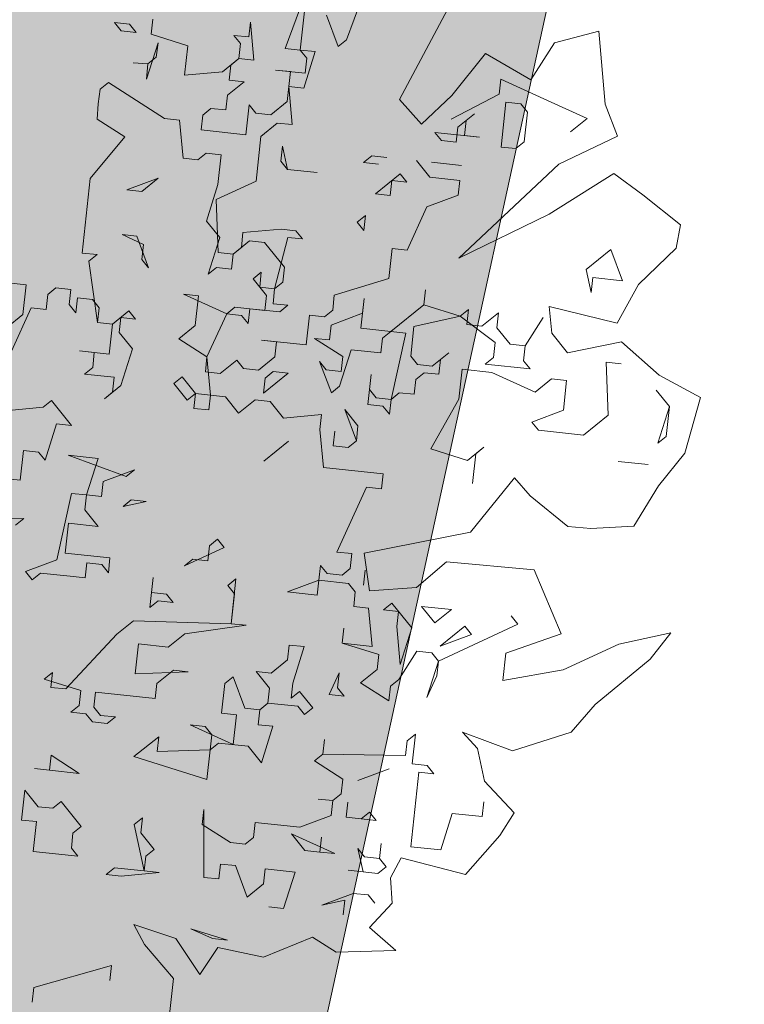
# Model space of a CAD drawing. Header units: metres. Extents: x -228 to 168, y -124 to 293.
# Tile 496 of 613: x 108.79 to 112.53, y 53.46 to 58.54. Entities that reach past the tile are written whole.
import ezdxf

# ---------------------------------------------------------------- set-up
doc = ezdxf.new("R2010")
doc.units = ezdxf.units.M
doc.header["$MEASUREMENT"] = 0
doc.layers.add('Bepflanzung.3 _ UMGEBUNG', color=7, linetype='Continuous')
doc.layers.add('Parzellen.3 _ UMGEBUNG', color=7, linetype='Continuous')

msp = doc.modelspace()

# ---------------------------------------------------------------- hatches: boundary and pattern name
at = {"layer": 'Parzellen.3 _ UMGEBUNG', "linetype": 'Continuous', "lineweight": 18, "true_color": 0xfafafa}
msp.add_hatch(color=7, dxfattribs=at).paths.add_polyline_path([(45.9368, 75.7239), (110.1974, 52.5824), (112.5289, 63.2488), (73.5372, 77.1035), (58.8694, 89.5409)])

# ---------------------------------------------------------------- linework, layer by layer
at = {"layer": 'Bepflanzung.3 _ UMGEBUNG', "color": 33, "linetype": 'Continuous', "lineweight": 18, "true_color": 0xa89c73}
for p, q in [((110.5888, 58.7332), (110.4789, 58.4339)), ((110.1631, 58.39), (110.273, 58.6893)), ((110.2647, 58.6124), (110.24, 58.3818)), ((110.7524, 58.1265), (111.0127, 58.6163)), ((110.4363, 58.3996), (110.3759, 58.5616)), ((109.3174, 58.4807), (109.2831, 58.5233)), ((109.2831, 58.5233), (109.36, 58.515)), ((109.36, 58.515), (109.3943, 58.4725)), ((109.4794, 58.5411), (109.4712, 58.4642)), ((109.975, 58.4491), (109.9833, 58.526)), ((109.9833, 58.526), (110.0011, 58.3296)), ((109.3943, 58.4725), (109.3174, 58.4807)), ((109.4712, 58.4642), (109.661, 58.4031)), ((109.9325, 58.4148), (109.8981, 58.4573)), ((109.8981, 58.4573), (109.975, 58.4491)), ((111.7788, 58.4785), (111.5509, 58.4187)), ((111.8123, 58.1031), (111.7788, 58.4785)), ((109.5072, 58.4195), (109.4481, 58.2315)), ((109.4972, 58.3448), (109.5072, 58.4195)), ((109.661, 58.4031), (109.6428, 58.2514)), ((109.9242, 58.3379), (109.9325, 58.4148)), ((110.4789, 58.4339), (110.4363, 58.3996)), ((111.5509, 58.4187), (111.4286, 58.2285)), ((109.4547, 58.3105), (109.4972, 58.3448)), ((110.24, 58.3818), (110.1631, 58.39)), ((110.2743, 58.3392), (110.24, 58.3818)), ((110.24, 58.3818), (110.3169, 58.3735)), ((110.3169, 58.3735), (110.2578, 58.1854)), ((111.1954, 58.3636), (111.0218, 58.1467)), ((111.4286, 58.2285), (111.1954, 58.3636)), ((109.4547, 58.3105), (109.3795, 58.3166)), ((109.3795, 58.3166), (109.4547, 58.3105)), ((109.4481, 58.2315), (109.4547, 58.3105)), ((109.8391, 58.2692), (109.9242, 58.3379)), ((109.8817, 58.3036), (109.8734, 58.2267)), ((109.9242, 58.3379), (109.8817, 58.3036)), ((110.0011, 58.3296), (109.9242, 58.3379)), ((110.2661, 58.2623), (110.2743, 58.3392)), ((109.6428, 58.2514), (109.8391, 58.2692)), ((110.1892, 58.2706), (110.1123, 58.2788)), ((110.1123, 58.2788), (110.2661, 58.2623)), ((110.1727, 58.1168), (110.1892, 58.2706)), ((109.2518, 58.2136), (109.2092, 58.1793)), ((109.5411, 58.029), (109.2518, 58.2136)), ((109.9503, 58.2184), (109.8652, 58.1498)), ((109.8734, 58.2267), (109.9503, 58.2184)), ((110.2578, 58.1854), (110.1809, 58.1937)), ((110.1809, 58.1937), (110.1988, 57.9974)), ((111.2656, 58.1551), (111.2738, 58.232)), ((111.2738, 58.232), (111.4962, 58.1304)), ((109.2092, 58.1793), (109.1993, 58.1046)), ((109.8652, 58.1498), (109.8569, 58.0729)), ((111.0218, 58.1467), (110.8643, 58)), ((111.0184, 58.0261), (111.2656, 58.1551)), ((109.1993, 58.1046), (109.1927, 58.0255)), ((109.9599, 57.9452), (109.9764, 58.099)), ((109.9764, 58.099), (110.0107, 58.0564)), ((110.0876, 58.0482), (110.1727, 58.1168)), ((110.8643, 58), (110.7524, 58.1265)), ((111.2752, 57.8819), (111.2999, 58.1126)), ((111.2999, 58.1126), (111.3768, 58.1043)), ((111.3768, 58.1043), (111.4111, 58.0617)), ((111.4962, 58.1304), (111.7186, 58.0288)), ((111.876, 57.9371), (111.8123, 58.1031)), ((109.7375, 58.0468), (109.7292, 57.9699)), ((109.78, 58.0811), (109.7375, 58.0468)), ((109.8569, 58.0729), (109.78, 58.0811)), ((110.0107, 58.0564), (110.0876, 58.0482)), ((111.0527, 57.9835), (111.1379, 58.0522)), ((111.1379, 58.0522), (111.0953, 58.0178)), ((111.4111, 58.0617), (111.3946, 57.908)), ((109.1927, 58.0255), (109.3365, 57.9343)), ((109.618, 58.0208), (109.5411, 58.029)), ((109.6358, 57.8244), (109.618, 58.0208)), ((110.1219, 58.0056), (110.0368, 57.937)), ((110.1988, 57.9974), (110.1219, 58.0056)), ((111.0953, 58.0178), (111.0871, 57.941)), ((111.7186, 58.0288), (111.6335, 57.9601)), ((109.7292, 57.9699), (109.9599, 57.9452)), ((111.164, 57.9327), (110.9333, 57.9575)), ((110.9333, 57.9575), (110.9676, 57.9149)), ((111.0445, 57.9066), (111.0527, 57.9835)), ((111.0871, 57.941), (111.164, 57.9327)), ((109.3365, 57.9343), (109.158, 57.7201)), ((110.0368, 57.937), (110.012, 57.7063)), ((110.9676, 57.9149), (111.0445, 57.9066)), ((111.3946, 57.908), (111.352, 57.8737)), ((111.5727, 57.7932), (111.876, 57.9371)), ((109.7553, 57.8505), (109.7127, 57.8162)), ((109.8322, 57.8422), (109.7553, 57.8505)), ((109.8157, 57.6885), (109.8322, 57.8422)), ((110.148, 57.8861), (110.1397, 57.8093)), ((110.174, 57.7667), (110.148, 57.8861)), ((111.352, 57.8737), (111.2752, 57.8819)), ((109.7127, 57.8162), (109.6358, 57.8244)), ((110.1397, 57.8093), (110.174, 57.7667)), ((110.5667, 57.8023), (110.6093, 57.8367)), ((110.6436, 57.7941), (110.5667, 57.8023)), ((110.6093, 57.8367), (110.6862, 57.8284)), ((110.9086, 57.7268), (110.8399, 57.8119)), ((110.9168, 57.8037), (111.0706, 57.7872)), ((111.0706, 57.7872), (110.9168, 57.8037)), ((111.0573, 57.3086), (111.5727, 57.7932)), ((110.174, 57.7667), (110.3278, 57.7502)), ((110.3278, 57.7502), (110.174, 57.7667)), ((110.6271, 57.6403), (110.7548, 57.7433)), ((110.7548, 57.7433), (110.7891, 57.7007)), ((111.8567, 57.7463), (111.5234, 57.5367)), ((112.0051, 57.6355), (111.8567, 57.7463)), ((109.158, 57.7201), (109.1168, 57.3357)), ((109.5081, 57.7215), (109.3461, 57.6611)), ((109.423, 57.6528), (109.5081, 57.7215)), ((109.7566, 57.5004), (109.8157, 57.6885)), ((110.012, 57.7063), (109.8074, 57.6116)), ((110.7122, 57.709), (110.704, 57.6321)), ((110.7891, 57.7007), (110.7122, 57.709)), ((111.0623, 57.7103), (110.9086, 57.7268)), ((111.0541, 57.6334), (111.0623, 57.7103)), ((109.3461, 57.6611), (109.423, 57.6528)), ((110.704, 57.6321), (110.6271, 57.6403)), ((112.2005, 57.481), (112.0051, 57.6355)), ((109.8074, 57.6116), (109.817, 57.3384)), ((110.8921, 57.573), (111.0541, 57.6334)), ((110.7904, 57.3506), (110.8921, 57.573)), ((111.5234, 57.5367), (111.0573, 57.3086)), ((109.8253, 57.4153), (109.7566, 57.5004)), ((110.5337, 57.4948), (110.5763, 57.5291)), ((110.568, 57.4522), (110.5337, 57.4948)), ((110.5763, 57.5291), (110.568, 57.4522)), ((109.9365, 57.3644), (109.9447, 57.4413)), ((109.9447, 57.4413), (110.141, 57.4592)), ((110.141, 57.4592), (110.2179, 57.4509)), ((110.2179, 57.4509), (110.2523, 57.4083)), ((112.1774, 57.3608), (112.2005, 57.481)), ((109.4326, 57.3796), (109.3214, 57.4304)), ((109.3214, 57.4304), (109.3983, 57.4222)), ((109.3983, 57.4222), (109.4587, 57.2602)), ((109.7662, 57.2272), (109.8253, 57.4153)), ((109.979, 57.3988), (109.8939, 57.3301)), ((110.0559, 57.3905), (109.979, 57.3988)), ((110.1589, 57.2628), (110.0559, 57.3905)), ((110.1754, 57.4166), (110.1081, 57.1516)), ((110.2523, 57.4083), (110.1754, 57.4166)), ((109.1168, 57.3357), (109.1937, 57.3275)), ((109.4243, 57.3027), (109.4326, 57.3796)), ((109.817, 57.3384), (109.8939, 57.3301)), ((109.8939, 57.3301), (109.8857, 57.2532)), ((109.8939, 57.3301), (109.9365, 57.3644)), ((110.6971, 57.2051), (110.7136, 57.3589)), ((110.7136, 57.3589), (110.7904, 57.3506)), ((111.7131, 57.2517), (111.8408, 57.3546)), ((111.8408, 57.3546), (111.9011, 57.1926)), ((111.9828, 57.1731), (112.1774, 57.3608)), ((109.1937, 57.3275), (109.1511, 57.2931)), ((109.1511, 57.2931), (109.195, 56.9774)), ((109.4587, 57.2602), (109.4243, 57.3027)), ((109.8088, 57.2615), (109.7662, 57.2272)), ((109.8857, 57.2532), (109.8088, 57.2615)), ((109.9969, 57.2024), (110.0394, 57.2368)), ((110.0394, 57.2368), (110.0312, 57.1599)), ((110.1506, 57.1859), (110.1589, 57.2628)), ((111.7391, 57.1322), (111.7131, 57.2517)), ((108.8271, 57.1724), (108.7502, 57.1806)), ((110.0655, 57.1173), (109.9969, 57.2024)), ((110.1081, 57.1516), (110.1506, 57.1859)), ((110.4156, 57.1186), (110.6971, 57.2051)), ((111.7474, 57.2091), (111.7391, 57.1322)), ((111.9011, 57.1926), (111.7474, 57.2091)), ((108.8106, 57.0186), (108.8271, 57.1724)), ((108.9809, 57.1559), (108.9383, 57.1215)), ((109.0578, 57.1476), (108.9809, 57.1559)), ((109.0495, 57.0707), (109.0578, 57.1476)), ((110.0312, 57.1599), (110.1081, 57.1516)), ((110.1081, 57.1516), (110.0998, 57.0747)), ((110.8769, 57.0692), (110.8852, 57.146)), ((110.8852, 57.146), (110.8769, 57.0692)), ((111.8737, 56.9741), (111.9828, 57.1731)), ((108.9383, 57.1215), (108.9301, 57.0447)), ((109.0921, 57.1051), (109.0838, 57.0282)), ((109.169, 57.0968), (109.0921, 57.1051)), ((109.2033, 57.0542), (109.169, 57.0968)), ((109.7154, 57.116), (109.6385, 57.1242)), ((109.6385, 57.1242), (109.8609, 57.0226)), ((109.6989, 56.9622), (109.7154, 57.116)), ((110.0573, 57.0404), (110.0655, 57.1173)), ((110.4074, 57.0418), (110.4156, 57.1186)), ((110.5694, 57.1021), (110.5529, 56.9484)), ((110.5611, 57.0253), (110.5694, 57.1021)), ((108.8532, 57.0529), (108.7515, 56.8305)), ((108.9301, 57.0447), (108.8532, 57.0529)), ((109.0838, 57.0282), (109.0495, 57.0707)), ((109.195, 56.9774), (109.2033, 57.0542)), ((109.2719, 56.9691), (109.357, 57.0377)), ((109.357, 57.0377), (109.3914, 56.9952)), ((109.8609, 57.0226), (109.9035, 57.0569)), ((109.9035, 57.0569), (110.0573, 57.0404)), ((109.9804, 57.0487), (109.9721, 56.9718)), ((110.1341, 57.0322), (109.9804, 57.0487)), ((110.0998, 57.0747), (110.1767, 57.0665)), ((110.1767, 57.0665), (110.1341, 57.0322)), ((110.3648, 57.0074), (110.4074, 57.0418)), ((110.3991, 56.9649), (110.5611, 57.0253)), ((110.7066, 56.9319), (110.8769, 57.0692)), ((110.8769, 57.0692), (111.065, 57.0101)), ((111.065, 57.0101), (111.1076, 57.0444)), ((111.1076, 57.0444), (111.0993, 56.9675)), ((111.1762, 56.9593), (111.2613, 57.0279)), ((111.2613, 57.0279), (111.2531, 56.951)), ((111.536, 56.9225), (111.5235, 57.0602)), ((111.5235, 57.0602), (111.8737, 56.9741)), ((108.7255, 56.95), (108.8106, 57.0186)), ((109.195, 56.9774), (109.2719, 56.9691)), ((109.2719, 56.9691), (109.195, 56.9774)), ((109.3145, 57.0034), (109.3062, 56.9265)), ((109.3914, 56.9952), (109.3145, 57.0034)), ((109.8609, 57.0226), (109.7593, 56.8002)), ((109.9378, 57.0143), (109.8609, 57.0226)), ((109.9721, 56.9718), (109.9378, 57.0143)), ((110.2714, 56.8619), (110.2879, 57.0157)), ((110.2879, 57.0157), (110.3648, 57.0074)), ((111.065, 57.0101), (110.8261, 56.958)), ((111.2448, 56.8742), (111.065, 57.0101)), ((111.3986, 56.8577), (111.492, 57.0032)), ((111.492, 57.0032), (111.3986, 56.8577)), ((109.2554, 56.8153), (109.2719, 56.9691)), ((109.3062, 56.9265), (109.3749, 56.8414)), ((109.6138, 56.8936), (109.6989, 56.9622)), ((110.3909, 56.888), (110.3991, 56.9649)), ((110.5529, 56.9484), (110.7066, 56.9319)), ((110.7066, 56.9319), (110.6641, 56.8976)), ((110.7835, 56.9236), (110.7066, 56.9319)), ((110.708, 56.5818), (110.7835, 56.9236)), ((110.8261, 56.958), (110.8096, 56.8042)), ((111.0993, 56.9675), (111.1762, 56.9593)), ((111.2531, 56.951), (111.3217, 56.8659)), ((109.7593, 56.8002), (109.6138, 56.8936)), ((110.1176, 56.8784), (110.0408, 56.8866)), ((110.0408, 56.8866), (110.2714, 56.8619)), ((110.1094, 56.8015), (110.1176, 56.8784)), ((110.4595, 56.8028), (110.314, 56.8962)), ((110.314, 56.8962), (110.3909, 56.888)), ((110.6641, 56.8976), (110.6558, 56.8207)), ((111.2366, 56.7973), (111.2448, 56.8742)), ((111.6178, 56.821), (111.536, 56.9225)), ((111.8966, 56.8784), (111.6178, 56.821)), ((112.0896, 56.7062), (111.8966, 56.8784)), ((109.1785, 56.8236), (109.1016, 56.8318)), ((109.1016, 56.8318), (109.2554, 56.8153)), ((109.1703, 56.7467), (109.1785, 56.8236)), ((109.3749, 56.8414), (109.3158, 56.6533)), ((110.5021, 56.8372), (110.443, 56.6491)), ((110.6558, 56.8207), (110.5021, 56.8372)), ((111.3217, 56.8659), (111.3986, 56.8577)), ((111.3986, 56.8577), (111.3904, 56.7808)), ((109.7593, 56.8002), (109.751, 56.7233)), ((109.7771, 56.6038), (109.7593, 56.8002)), ((109.8279, 56.7151), (109.9131, 56.7837)), ((109.9131, 56.7837), (109.9474, 56.7411)), ((110.0243, 56.7329), (110.1094, 56.8015)), ((110.4004, 56.6148), (110.34, 56.7768)), ((110.34, 56.7768), (110.3744, 56.7342)), ((110.4513, 56.726), (110.4595, 56.8028)), ((110.8096, 56.8042), (110.8439, 56.7616)), ((110.9208, 56.7534), (111.0059, 56.822)), ((110.9634, 56.7877), (110.9551, 56.7108)), ((111.0059, 56.822), (110.9634, 56.7877)), ((111.194, 56.763), (111.2366, 56.7973)), ((111.3904, 56.7808), (111.4247, 56.7382)), ((111.8942, 56.7656), (111.8174, 56.7739)), ((111.8174, 56.7739), (111.8269, 56.5006)), ((109.1277, 56.7124), (109.1703, 56.7467)), ((109.751, 56.7233), (109.8279, 56.7151)), ((109.9474, 56.7411), (110.0243, 56.7329)), ((110.0586, 56.6903), (110.1011, 56.7246)), ((110.1011, 56.7246), (110.178, 56.7164)), ((110.3744, 56.7342), (110.4513, 56.726)), ((110.8439, 56.7616), (110.9208, 56.7534)), ((111.0746, 56.7369), (111.0581, 56.5831)), ((111.2283, 56.7204), (111.0746, 56.7369)), ((111.4247, 56.7382), (111.194, 56.763)), ((109.2815, 56.6959), (109.1277, 56.7124)), ((109.2732, 56.619), (109.2815, 56.6959)), ((109.589, 56.6629), (109.6316, 56.6972)), ((109.6316, 56.6972), (109.7002, 56.6121)), ((110.178, 56.7164), (110.0503, 56.6134)), ((110.0503, 56.6134), (110.0586, 56.6903)), ((110.5885, 56.5557), (110.605, 56.7095)), ((110.605, 56.7095), (110.5968, 56.6326)), ((110.8357, 56.6847), (110.8274, 56.6078)), ((110.8782, 56.7191), (110.8357, 56.6847)), ((110.9551, 56.7108), (110.8782, 56.7191)), ((111.4508, 56.6188), (111.2283, 56.7204)), ((111.5359, 56.6874), (111.4508, 56.6188)), ((111.6128, 56.6792), (111.5359, 56.6874)), ((111.5963, 56.5254), (111.6128, 56.6792)), ((112.3022, 56.5916), (112.0896, 56.7062)), ((109.3158, 56.6533), (109.2307, 56.5847)), ((109.6577, 56.5778), (109.589, 56.6629)), ((110.443, 56.6491), (110.4004, 56.6148)), ((110.5968, 56.6326), (110.6311, 56.59)), ((112.1427, 56.5445), (112.0741, 56.6297)), ((108.9149, 56.5408), (108.9575, 56.5751)), ((108.9575, 56.5751), (109.0604, 56.4474)), ((109.2307, 56.5847), (109.2732, 56.619)), ((109.7002, 56.6121), (109.6577, 56.5778)), ((109.692, 56.5352), (109.7002, 56.6121)), ((109.7002, 56.6121), (109.7771, 56.6038)), ((109.7771, 56.6038), (109.7689, 56.527)), ((109.854, 56.5956), (109.7771, 56.6038)), ((109.9226, 56.5105), (109.854, 56.5956)), ((110.0078, 56.5791), (109.9226, 56.5105)), ((110.0847, 56.5709), (110.0078, 56.5791)), ((110.1533, 56.4857), (110.0847, 56.5709)), ((110.6311, 56.59), (110.708, 56.5818)), ((110.708, 56.5818), (110.6997, 56.5049)), ((110.7505, 56.6161), (110.708, 56.5818)), ((110.8274, 56.6078), (110.7505, 56.6161)), ((111.0581, 56.5831), (110.9139, 56.3264)), ((112.2221, 56.3037), (112.3022, 56.5916)), ((108.7186, 56.523), (108.9149, 56.5408)), ((109.7689, 56.527), (109.692, 56.5352)), ((110.5295, 56.3676), (110.4691, 56.5296)), ((110.4691, 56.5296), (110.5377, 56.4445)), ((110.6654, 56.5475), (110.5885, 56.5557)), ((110.6997, 56.5049), (110.6654, 56.5475)), ((111.4343, 56.465), (111.5963, 56.5254)), ((112.0837, 56.3565), (112.1427, 56.5445)), ((112.1427, 56.5445), (112.1262, 56.3908)), ((110.3496, 56.5036), (110.1533, 56.4857)), ((110.3414, 56.4267), (110.3496, 56.5036)), ((111.8269, 56.5006), (111.6992, 56.3977)), ((108.9835, 56.4557), (108.9245, 56.2676)), ((109.0604, 56.4474), (108.9835, 56.4557)), ((110.3592, 56.2303), (110.3414, 56.4267)), ((110.41, 56.3415), (110.4183, 56.4184)), ((110.4183, 56.4184), (110.41, 56.3415)), ((110.5377, 56.4445), (110.5295, 56.3676)), ((111.4686, 56.4224), (111.4343, 56.465)), ((111.6992, 56.3977), (111.4686, 56.4224)), ((110.1794, 56.3663), (110.0517, 56.2633)), ((110.5295, 56.3676), (110.4869, 56.3333)), ((110.4869, 56.3333), (110.5295, 56.3676)), ((112.1262, 56.3908), (112.0837, 56.3565)), ((108.8133, 56.3184), (108.7968, 56.1646)), ((108.8902, 56.3101), (108.8133, 56.3184)), ((110.4869, 56.3333), (110.41, 56.3415)), ((110.41, 56.3415), (110.4869, 56.3333)), ((110.9139, 56.3264), (111.102, 56.2673)), ((111.102, 56.2673), (111.1871, 56.336)), ((111.1871, 56.336), (111.1445, 56.3016)), ((108.9245, 56.2676), (108.8902, 56.3101)), ((109.1977, 56.2771), (109.0439, 56.2936)), ((109.0439, 56.2936), (109.3432, 56.1838)), ((109.1386, 56.0891), (109.1977, 56.2771)), ((111.1445, 56.3016), (111.1281, 56.1479)), ((112.0867, 56.1356), (112.2221, 56.3037)), ((109.3858, 56.2181), (109.2238, 56.1577)), ((109.3432, 56.1838), (109.3858, 56.2181)), ((110.6667, 56.1974), (110.3592, 56.2303)), ((112.0328, 56.2453), (111.8791, 56.2617)), ((111.8791, 56.2617), (112.0328, 56.2453)), ((108.7968, 56.1646), (108.643, 56.1811)), ((110.6585, 56.1205), (110.6667, 56.1974)), ((111.1176, 55.8976), (111.3438, 56.1768)), ((111.3438, 56.1768), (111.4243, 56.0839)), ((109.2238, 56.1577), (109.2155, 56.0808)), ((110.4292, 55.7951), (110.5816, 56.1287)), ((110.5816, 56.1287), (110.6585, 56.1205)), ((111.9595, 55.9278), (112.0867, 56.1356)), ((108.9862, 55.7554), (109.0618, 56.0973)), ((109.0618, 56.0973), (109.1386, 56.0891)), ((109.1386, 56.0891), (109.1304, 56.0122)), ((109.2155, 56.0808), (109.1386, 56.0891)), ((109.3267, 56.03), (109.3693, 56.0643)), ((109.3693, 56.0643), (109.4462, 56.0561)), ((111.4243, 56.0839), (111.62, 55.9266)), ((109.1304, 56.0122), (109.199, 55.927)), ((109.4462, 56.0561), (109.3267, 56.03)), ((108.5414, 55.9587), (108.8146, 55.9683)), ((108.8146, 55.9683), (108.772, 55.934)), ((109.0453, 55.9435), (109.0288, 55.7898)), ((109.199, 55.927), (109.0453, 55.9435)), ((111.62, 55.9266), (111.737, 55.9167)), ((111.737, 55.9167), (111.9595, 55.9278)), ((109.7715, 55.8268), (109.8141, 55.8611)), ((109.8141, 55.8611), (109.8484, 55.8185)), ((110.5693, 55.7885), (111.1176, 55.8976)), ((109.8484, 55.8185), (109.6438, 55.7238)), ((109.7633, 55.7499), (109.7715, 55.8268)), ((109.0288, 55.7898), (109.2594, 55.765)), ((109.2594, 55.765), (109.2512, 55.6881)), ((109.6438, 55.7238), (109.6864, 55.7581)), ((109.6864, 55.7581), (109.7633, 55.7499)), ((110.5061, 55.7869), (110.4292, 55.7951)), ((110.4978, 55.71), (110.5061, 55.7869)), ((110.5975, 55.5946), (110.5693, 55.7885)), ((108.8242, 55.6951), (108.9862, 55.7554)), ((109.14, 55.739), (109.1317, 55.6621)), ((109.2169, 55.7307), (109.14, 55.739)), ((109.2512, 55.6881), (109.2169, 55.7307)), ((110.3358, 55.6496), (110.3441, 55.7265)), ((110.3441, 55.7265), (110.3784, 55.6839)), ((110.4553, 55.6757), (110.4978, 55.71)), ((110.9939, 55.7451), (110.8394, 55.6123)), ((111.446, 55.7032), (110.9939, 55.7451)), ((108.8585, 55.6525), (108.8242, 55.6951)), ((108.9011, 55.6868), (108.8585, 55.6525)), ((109.0548, 55.6703), (108.9011, 55.6868)), ((109.1317, 55.6621), (109.0548, 55.6703)), ((109.4653, 55.5096), (109.4818, 55.6634)), ((109.4818, 55.6634), (109.4736, 55.5865)), ((109.8662, 55.6222), (109.9088, 55.6565)), ((109.9088, 55.6565), (109.8841, 55.4258)), ((110.3784, 55.6839), (110.4553, 55.6757)), ((110.5665, 55.6248), (110.5747, 55.7017)), ((111.5855, 55.3736), (111.446, 55.7032)), ((109.9006, 55.5796), (109.8662, 55.6222)), ((110.1738, 55.5892), (110.3358, 55.6496)), ((110.3358, 55.6496), (110.3276, 55.5727)), ((110.4896, 55.6331), (110.3358, 55.6496)), ((110.5239, 55.5905), (110.4896, 55.6331)), ((110.8394, 55.6123), (110.5975, 55.5946)), ((109.4736, 55.5865), (109.5505, 55.5783)), ((109.5505, 55.5783), (109.5848, 55.5357)), ((109.8841, 55.4258), (109.9006, 55.5796)), ((110.2507, 55.5809), (110.1738, 55.5892)), ((110.3276, 55.5727), (110.2507, 55.5809)), ((110.5156, 55.5136), (110.5239, 55.5905)), ((109.5079, 55.544), (109.4653, 55.5096)), ((109.5848, 55.5357), (109.5079, 55.544)), ((110.5925, 55.5054), (110.5156, 55.5136)), ((110.6104, 55.3091), (110.5925, 55.5054)), ((110.6694, 55.4971), (110.712, 55.5315)), ((110.712, 55.5315), (110.8149, 55.4038)), ((110.9344, 55.4298), (110.8657, 55.515)), ((110.8657, 55.515), (111.0195, 55.4985)), ((110.7463, 55.4889), (110.6694, 55.4971)), ((110.7381, 55.412), (110.7463, 55.4889)), ((111.0195, 55.4985), (110.9344, 55.4298)), ((111.3271, 55.4655), (111.3614, 55.4229)), ((109.2951, 55.3724), (109.3802, 55.441)), ((109.3802, 55.441), (109.8841, 55.4258)), ((109.961, 55.4176), (109.6452, 55.3737)), ((109.8841, 55.4258), (109.961, 55.4176)), ((110.4566, 55.3255), (110.4648, 55.4024)), ((110.4648, 55.4024), (110.4566, 55.3255)), ((110.7559, 55.2157), (110.7381, 55.412)), ((110.8149, 55.4038), (110.7559, 55.2157)), ((111.3614, 55.4229), (110.9522, 55.2335)), ((110.9605, 55.3104), (111.0882, 55.4133)), ((111.0882, 55.4133), (111.1225, 55.3708)), ((109.0314, 55.0896), (109.2951, 55.3724)), ((109.6452, 55.3737), (109.56, 55.3051)), ((111.1225, 55.3708), (110.9605, 55.3104)), ((111.2992, 55.274), (111.5855, 55.3736)), ((112.1502, 55.379), (111.8822, 55.3205)), ((112.0429, 55.2433), (112.1502, 55.379)), ((109.4063, 55.3215), (109.3898, 55.1678)), ((109.56, 55.3051), (109.4063, 55.3215)), ((110.1751, 55.2391), (110.1834, 55.316)), ((110.1834, 55.316), (110.2603, 55.3077)), ((110.2603, 55.3077), (110.2012, 55.1196)), ((110.6447, 55.2665), (110.4566, 55.3255)), ((110.4566, 55.3255), (110.6104, 55.3091)), ((111.8822, 55.3205), (111.5953, 55.1877)), ((110.6364, 55.1896), (110.6447, 55.2665)), ((110.841, 55.2843), (110.7476, 55.1388)), ((110.9179, 55.2761), (110.841, 55.2843)), ((110.9522, 55.2335), (110.9179, 55.2761)), ((111.2842, 55.1338), (111.2992, 55.274)), ((110.09, 55.1704), (110.1751, 55.2391)), ((110.9522, 55.2335), (110.8932, 55.0454)), ((110.944, 55.1566), (110.9522, 55.2335)), ((111.7598, 55.0094), (112.0429, 55.2433)), ((108.9202, 55.1404), (108.9628, 55.1747)), ((108.9628, 55.1747), (108.9545, 55.0978)), ((109.3898, 55.1678), (109.663, 55.1774)), ((109.5861, 55.1856), (109.501, 55.117)), ((109.663, 55.1774), (109.5861, 55.1856)), ((109.8511, 55.1183), (109.8937, 55.1526)), ((109.8937, 55.1526), (109.954, 54.9906)), ((110.0817, 55.0936), (110.0131, 55.1787)), ((110.0131, 55.1787), (110.09, 55.1704)), ((110.3893, 55.0606), (110.4401, 55.1718)), ((110.4401, 55.1718), (110.4318, 55.0949)), ((110.5513, 55.121), (110.6364, 55.1896)), ((110.8932, 55.0454), (110.944, 55.1566)), ((111.5953, 55.1877), (111.2842, 55.1338)), ((109.1083, 55.0813), (108.9202, 55.1404)), ((108.9545, 55.0978), (109.0314, 55.0896)), ((109.501, 55.117), (109.4927, 55.0401)), ((109.8346, 54.9645), (109.8511, 55.1183)), ((110.2012, 55.1196), (110.1929, 55.0427)), ((110.6968, 55.0276), (110.5513, 55.121)), ((110.7051, 55.1045), (110.6968, 55.0276)), ((110.7476, 55.1388), (110.7051, 55.1045)), ((109.1001, 55.0044), (109.1083, 55.0813)), ((109.1852, 55.0731), (109.177, 54.9962)), ((109.4927, 55.0401), (109.1852, 55.0731)), ((110.0735, 55.0167), (110.0817, 55.0936)), ((110.1929, 55.0427), (110.2355, 55.0771)), ((110.2355, 55.0771), (110.3042, 54.9919)), ((110.4662, 55.0523), (110.3893, 55.0606)), ((110.4318, 55.0949), (110.4662, 55.0523)), ((109.0575, 54.9701), (109.1001, 55.0044)), ((109.177, 54.9962), (109.2113, 54.9536)), ((110.0309, 54.9824), (110.0735, 55.0167)), ((110.0735, 55.0167), (110.0309, 54.9824)), ((110.2273, 55.0002), (110.0735, 55.0167)), ((110.2616, 54.9576), (110.2273, 55.0002)), ((111.636, 54.8671), (111.7598, 55.0094)), ((109.1344, 54.9619), (109.0575, 54.9701)), ((109.1687, 54.9193), (109.1344, 54.9619)), ((109.2113, 54.9536), (109.2882, 54.9454)), ((109.2882, 54.9454), (109.2456, 54.9111)), ((109.9115, 54.9563), (109.8346, 54.9645)), ((109.895, 54.8025), (109.9115, 54.9563)), ((109.954, 54.9906), (110.0309, 54.9824)), ((110.0309, 54.9824), (110.0227, 54.9055)), ((110.3042, 54.9919), (110.2616, 54.9576)), ((109.2456, 54.9111), (109.1687, 54.9193)), ((109.7495, 54.8959), (109.6726, 54.9041)), ((109.6726, 54.9041), (109.895, 54.8025)), ((109.7838, 54.8533), (109.7495, 54.8959)), ((110.0227, 54.9055), (110.0996, 54.8972)), ((110.0996, 54.8972), (110.0405, 54.7091)), ((109.3829, 54.7408), (109.5106, 54.8437)), ((109.5106, 54.8437), (109.5023, 54.7669)), ((109.7755, 54.7764), (109.7838, 54.8533)), ((110.7915, 54.823), (110.8341, 54.8573)), ((110.8341, 54.8573), (110.8176, 54.7036)), ((111.1538, 54.7825), (111.0757, 54.8672)), ((111.0757, 54.8672), (111.3344, 54.7713)), ((111.3344, 54.7713), (111.636, 54.8671)), ((109.8181, 54.8108), (109.7755, 54.7764)), ((109.9719, 54.7943), (109.8181, 54.8108)), ((110.0405, 54.7091), (109.9719, 54.7943)), ((110.3563, 54.753), (110.3645, 54.8299)), ((110.3645, 54.8299), (110.3563, 54.753)), ((110.7833, 54.7461), (110.7915, 54.823)), ((108.9476, 54.6708), (108.9559, 54.7477)), ((108.9559, 54.7477), (109.1014, 54.6543)), ((109.5023, 54.7669), (109.7755, 54.7764)), ((109.7755, 54.7764), (109.759, 54.6227)), ((110.3137, 54.7187), (110.3563, 54.753)), ((110.3563, 54.753), (110.7833, 54.7461)), ((111.1904, 54.615), (111.1538, 54.7825)), ((109.759, 54.6227), (109.3829, 54.7408)), ((110.4593, 54.6253), (110.3137, 54.7187)), ((110.8176, 54.7036), (110.8945, 54.6953)), ((110.8945, 54.6953), (110.9288, 54.6527)), ((108.9476, 54.6708), (108.8708, 54.6791)), ((108.8708, 54.6791), (108.9476, 54.6708)), ((109.1014, 54.6543), (108.9476, 54.6708)), ((110.6982, 54.6775), (110.5361, 54.6171)), ((110.5361, 54.6171), (110.6982, 54.6775)), ((110.8519, 54.661), (110.8107, 54.2766)), ((110.9288, 54.6527), (110.8519, 54.661)), ((110.451, 54.5485), (110.4593, 54.6253)), ((111.3419, 54.4516), (111.1904, 54.615)), ((108.8034, 54.4141), (108.8199, 54.5679)), ((108.8199, 54.5679), (108.8886, 54.4827)), ((110.4084, 54.5141), (110.451, 54.5485)), ((108.9655, 54.4745), (109.008, 54.5088)), ((109.008, 54.5088), (109.111, 54.3811)), ((110.4084, 54.5141), (110.3316, 54.5224)), ((110.3316, 54.5224), (110.4084, 54.5141)), ((110.4002, 54.4373), (110.4084, 54.5141)), ((110.4771, 54.429), (110.4853, 54.5059)), ((110.4853, 54.5059), (110.4771, 54.429)), ((111.1773, 54.4317), (111.1855, 54.5086)), ((108.8886, 54.4827), (108.9655, 54.4745)), ((109.7426, 54.4689), (109.7343, 54.392)), ((109.7439, 54.1188), (109.7426, 54.4689)), ((110.554, 54.4208), (110.5965, 54.4551)), ((110.5965, 54.4551), (110.6309, 54.4125)), ((110.9645, 54.2601), (111.0235, 54.4482)), ((111.0235, 54.4482), (111.1773, 54.4317)), ((111.2693, 54.3339), (111.3419, 54.4516)), ((108.8803, 54.4058), (108.8034, 54.4141)), ((108.8638, 54.2521), (108.8803, 54.4058)), ((109.3842, 54.3907), (109.4268, 54.425)), ((109.4363, 54.1518), (109.3842, 54.3907)), ((109.4268, 54.425), (109.4185, 54.3481)), ((109.7343, 54.392), (109.8798, 54.2986)), ((109.9993, 54.3247), (110.0075, 54.4016)), ((110.0075, 54.4016), (110.2382, 54.3769)), ((110.2382, 54.3769), (110.4002, 54.4373)), ((110.6309, 54.4125), (110.4771, 54.429)), ((110.4771, 54.429), (110.554, 54.4208)), ((109.0684, 54.3468), (109.0602, 54.2699)), ((109.111, 54.3811), (109.0684, 54.3468)), ((109.4185, 54.3481), (109.4872, 54.263)), ((110.418, 54.2409), (110.1956, 54.3425)), ((110.1956, 54.3425), (110.2643, 54.2574)), ((109.8798, 54.2986), (109.9567, 54.2904)), ((109.9567, 54.2904), (109.9993, 54.3247)), ((110.3411, 54.2492), (110.3494, 54.326)), ((110.3494, 54.326), (110.3411, 54.2492)), ((110.6487, 54.2162), (110.6569, 54.2931)), ((110.6569, 54.2931), (110.6487, 54.2162)), ((111.0912, 54.1332), (111.2693, 54.3339)), ((109.0945, 54.2273), (108.8638, 54.2521)), ((109.0602, 54.2699), (109.0945, 54.2273)), ((109.4872, 54.263), (109.4446, 54.2287)), ((110.2643, 54.2574), (110.3411, 54.2492)), ((110.3411, 54.2492), (110.418, 54.2409)), ((110.5635, 54.1475), (110.5375, 54.267)), ((110.5375, 54.267), (110.5718, 54.2244)), ((110.8107, 54.2766), (110.9645, 54.2601)), ((109.4446, 54.2287), (109.4363, 54.1518)), ((109.829, 54.1874), (109.8208, 54.1106)), ((109.9059, 54.1792), (109.829, 54.1874)), ((110.5718, 54.2244), (110.6487, 54.2162)), ((110.6487, 54.2162), (110.683, 54.1736)), ((110.7049, 54.1164), (110.7608, 54.2194)), ((110.7608, 54.2194), (111.0912, 54.1332)), ((109.24, 54.134), (109.2826, 54.1683)), ((109.3169, 54.1257), (109.24, 54.134)), ((109.2826, 54.1683), (109.4363, 54.1518)), ((109.5132, 54.1435), (109.3169, 54.1257)), ((109.4363, 54.1518), (109.5132, 54.1435)), ((109.9663, 54.0172), (109.9059, 54.1792)), ((110.0597, 54.1627), (110.0514, 54.0858)), ((110.2134, 54.1462), (110.0597, 54.1627)), ((110.1544, 53.9581), (110.2134, 54.1462)), ((110.6404, 54.1393), (110.4867, 54.1558)), ((110.4867, 54.1558), (110.5635, 54.1475)), ((110.683, 54.1736), (110.6404, 54.1393)), ((109.8208, 54.1106), (109.7439, 54.1188)), ((110.0514, 54.0858), (109.9663, 54.0172)), ((110.7146, 53.9866), (110.7049, 54.1164)), ((110.3507, 53.9759), (110.5127, 54.0363)), ((110.5127, 54.0363), (110.5896, 54.0281)), ((110.4702, 54.002), (110.3507, 53.9759)), ((110.4619, 53.9251), (110.4702, 54.002)), ((110.5896, 54.0281), (110.6239, 53.9855)), ((110.597, 53.8608), (110.7146, 53.9866)), ((110.0775, 53.9664), (110.1544, 53.9581)), ((109.437, 53.7726), (109.3828, 53.8765)), ((109.3828, 53.8765), (109.5986, 53.8043)), ((109.7878, 53.803), (109.6766, 53.8538)), ((109.6766, 53.8538), (109.8647, 53.7948)), ((110.7331, 53.7424), (110.597, 53.8608)), ((109.5986, 53.8043), (109.7224, 53.618)), ((109.8647, 53.7948), (109.7878, 53.803)), ((110.0515, 53.7067), (110.3026, 53.8106)), ((110.3026, 53.8106), (110.425, 53.7341)), ((109.5874, 53.5983), (109.437, 53.7726)), ((109.7224, 53.618), (109.8157, 53.7573)), ((109.8157, 53.7573), (110.0515, 53.7067)), ((110.425, 53.7341), (110.7331, 53.7424)), ((108.8665, 53.5519), (109.2674, 53.6644)), ((109.2674, 53.6644), (109.2592, 53.5875)), ((109.5633, 53.3806), (109.5874, 53.5983)), ((108.8583, 53.475), (108.8665, 53.5519))]:
    msp.add_line(p, q, dxfattribs=at)
at = {"layer": 'Parzellen.3 _ UMGEBUNG', "color": 253, "linetype": 'Continuous', "lineweight": 18, "true_color": 0x9f9f9f, "flags": 128}
msp.add_lwpolyline([(45.9368, 75.7239), (58.8694, 89.5409), (73.5372, 77.1035), (112.5289, 63.2488), (110.1974, 52.5824)], close=True, dxfattribs=at)

doc.saveas('drawing.dxf')
